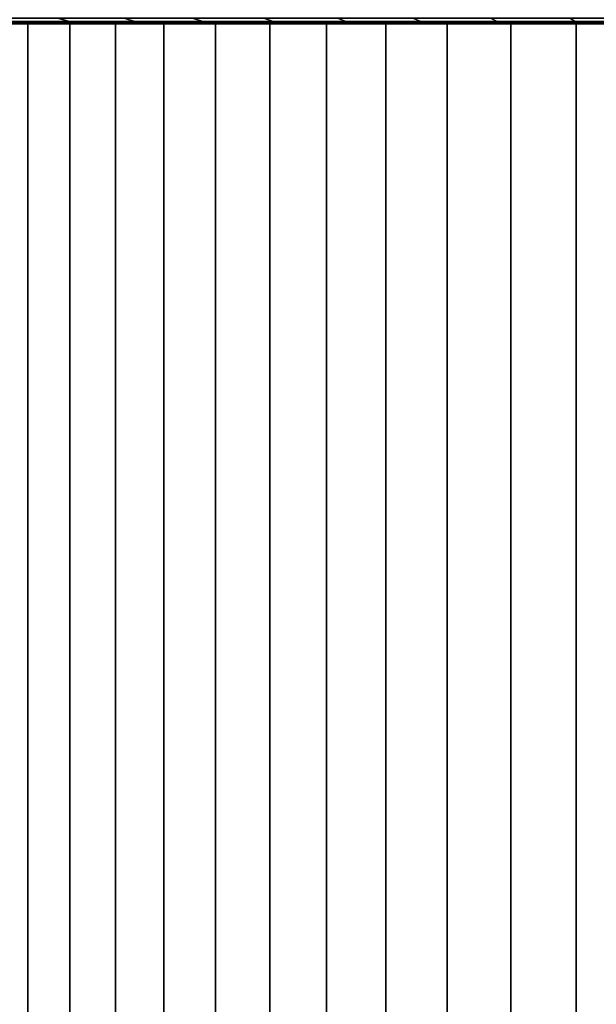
# Model space of a CAD drawing. Header units: metres. Extents: x -109 to 109, y -100 to 58.
# Tile 603 of 642: x 65.69 to 71.65, y 37.67 to 47.84. Entities that reach past the tile are written whole.
import ezdxf

# ---------------------------------------------------------------- set-up
doc = ezdxf.new("R2010")
doc.units = ezdxf.units.M
doc.layers.add('solid_21_062_100_XXX', color=7, linetype='CONTINUOUS')

msp = doc.modelspace()

# ---------------------------------------------------------------- linework, layer by layer
at = {"layer": 'solid_21_062_100_XXX'}
for points in [[(65.42308, 47.861267, -11.998956), (66.077393, 47.861267, -12.571487), (66.200356, 47.827278, -12.423173), (65.553764, 47.827278, -11.857396)], [(66.077393, 47.861267, 12.571487), (65.42308, 47.861267, 11.998956), (65.553764, 47.827278, 11.857396), (66.200356, 47.827278, 12.423173)], [(65.553764, 47.827278, -11.857396), (66.200356, 47.827278, -12.423173), (66.324532, 47.80682, -12.273395), (65.685738, 47.80682, -11.714438)], [(66.200356, 47.827278, 12.423173), (65.553764, 47.827278, 11.857396), (65.685738, 47.80682, 11.714438), (66.324532, 47.80682, 12.273395)], [(66.077393, 47.861267, -12.571487), (66.761246, 47.861267, -13.108383), (66.876137, 47.827278, -12.953735), (66.200356, 47.827278, -12.423173)], [(66.761246, 47.861267, 13.108383), (66.077393, 47.861267, 12.571487), (66.200356, 47.827278, 12.423173), (66.876137, 47.827278, 12.953735)], [(66.200356, 47.827278, -12.423173), (66.876137, 47.827278, -12.953735), (66.992172, 47.80682, -12.79756), (66.324532, 47.80682, -12.273395)], [(66.876137, 47.827278, 12.953735), (66.200356, 47.827278, 12.423173), (66.324532, 47.80682, 12.273395), (66.992172, 47.80682, 12.79756)], [(66.761246, 47.861267, -13.108383), (67.472702, 47.861267, -13.608123), (67.579208, 47.827278, -13.447578), (66.876137, 47.827278, -12.953735)], [(67.472702, 47.861267, 13.608123), (66.761246, 47.861267, 13.108383), (66.876137, 47.827278, 12.953735), (67.579208, 47.827278, 13.447578)], [(66.876137, 47.827278, -12.953735), (67.579208, 47.827278, -13.447578), (67.68676, 47.80682, -13.285449), (66.992172, 47.80682, -12.79756)], [(67.579208, 47.827278, 13.447578), (66.876137, 47.827278, 12.953735), (66.992172, 47.80682, 12.79756), (67.68676, 47.80682, 13.285449)], [(67.472702, 47.861267, -13.608123), (68.209755, 47.861267, -14.069288), (68.307556, 47.827278, -13.903304), (67.579208, 47.827278, -13.447578)], [(68.209755, 47.861267, 14.069288), (67.472702, 47.861267, 13.608123), (67.579208, 47.827278, 13.447578), (68.307556, 47.827278, 13.903304)], [(67.579208, 47.827278, -13.447578), (68.307556, 47.827278, -13.903304), (68.406326, 47.80682, -13.73568), (67.68676, 47.80682, -13.285449)], [(68.307556, 47.827278, 13.903304), (67.579208, 47.827278, 13.447578), (67.68676, 47.80682, 13.285449), (68.406326, 47.80682, 13.73568)], [(68.209755, 47.861267, -14.069288), (68.970299, 47.861267, -14.490573), (69.059135, 47.827278, -14.319618), (68.307556, 47.827278, -13.903304)], [(68.970299, 47.861267, 14.490573), (68.209755, 47.861267, 14.069288), (68.307556, 47.827278, 13.903304), (69.059135, 47.827278, 14.319618)], [(68.307556, 47.827278, -13.903304), (69.059135, 47.827278, -14.319618), (69.148842, 47.80682, -14.146975), (68.406326, 47.80682, -13.73568)], [(69.059135, 47.827278, 14.319618), (68.307556, 47.827278, 13.903304), (68.406326, 47.80682, 13.73568), (69.148842, 47.80682, 14.146975)], [(68.970299, 47.861267, -14.490573), (69.75219, 47.861267, -14.870782), (69.831802, 47.827278, -14.695342), (69.059135, 47.827278, -14.319618)], [(69.75219, 47.861267, 14.870782), (68.970299, 47.861267, 14.490573), (69.059135, 47.827278, 14.319618), (69.831802, 47.827278, 14.695342)], [(69.059135, 47.827278, -14.319618), (69.831802, 47.827278, -14.695342), (69.912193, 47.80682, -14.518168), (69.148842, 47.80682, -14.146975)], [(69.831802, 47.827278, 14.695342), (69.059135, 47.827278, 14.319618), (69.148842, 47.80682, 14.146975), (69.912193, 47.80682, 14.518168)], [(69.75219, 47.861267, -14.870782), (70.553215, 47.861267, -15.208838), (70.623367, 47.827278, -15.02941), (69.831802, 47.827278, -14.695342)], [(70.553215, 47.861267, 15.208838), (69.75219, 47.861267, 14.870782), (69.831802, 47.827278, 14.695342), (70.623367, 47.827278, 15.02941)], [(69.831802, 47.827278, -14.695342), (70.623367, 47.827278, -15.02941), (70.694221, 47.80682, -14.848209), (69.912193, 47.80682, -14.518168)], [(70.623367, 47.827278, 15.02941), (69.831802, 47.827278, 14.695342), (69.912193, 47.80682, 14.518168), (70.694221, 47.80682, 14.848209)], [(70.553215, 47.861267, -15.208838), (71.371086, 47.861267, -15.503784), (71.431595, 47.827278, -15.320876), (70.623367, 47.827278, -15.02941)], [(71.371086, 47.861267, 15.503784), (70.553215, 47.861267, 15.208838), (70.623367, 47.827278, 15.02941), (71.431595, 47.827278, 15.320876)], [(70.623367, 47.827278, -15.02941), (71.431595, 47.827278, -15.320876), (71.492706, 47.80682, -15.136161), (70.694221, 47.80682, -14.848209)], [(71.431595, 47.827278, 15.320876), (70.623367, 47.827278, 15.02941), (70.694221, 47.80682, 14.848209), (71.492706, 47.80682, 15.136161)], [(71.371086, 47.861267, -15.503784), (72.203499, 47.861267, -15.754783), (72.254189, 47.827278, -15.568913), (71.431595, 47.827278, -15.320876)], [(72.203499, 47.861267, 15.754783), (71.371086, 47.861267, 15.503784), (71.431595, 47.827278, 15.320876), (72.254189, 47.827278, 15.568913)], [(71.431595, 47.827278, -15.320876), (72.254189, 47.827278, -15.568913), (72.305382, 47.80682, -15.381207), (71.492706, 47.80682, -15.136161)], [(72.254189, 47.827278, 15.568913), (71.431595, 47.827278, 15.320876), (71.492706, 47.80682, 15.136161), (72.305382, 47.80682, 15.381207)], [(65.214493, 47.799999, -10.982891), (65.521446, 47.799999, -11.289726), (65.768852, 47.799999, -7.337741), (65.367455, 47.799999, -6.713157)], [(65.214561, 47.799999, 10.982962), (65.367455, 47.799999, 6.713157), (65.768852, 47.799999, 7.337741), (65.521515, 47.799999, 11.289794)], [(65.367455, 47.799999, -6.713157), (65.768852, 47.799999, -7.337741), (65.768867, 28.5, -7.337762), (65.367462, 28.5, -6.713167)], [(65.768852, 47.799999, 7.337741), (65.367455, 47.799999, 6.713157), (65.367462, 28.5, 6.713167), (65.768867, 28.5, 7.337762)], [(65.685738, 47.80682, -11.714438), (65.836792, 47.799999, -11.588037), (65.521446, 47.799999, -11.289726)], [(65.521446, 47.799999, -11.289726), (65.836792, 47.799999, -11.588037), (65.768852, 47.799999, -7.337741)], [(65.685738, 47.80682, 11.714438), (65.521515, 47.799999, 11.289794), (65.836861, 47.799999, 11.588103)], [(65.521515, 47.799999, 11.289794), (65.768852, 47.799999, 7.337741), (66.205261, 47.799999, 7.93841), (65.836861, 47.799999, 11.588103)], [(65.685738, 47.80682, -11.714438), (66.324532, 47.80682, -12.273395), (66.160187, 47.799999, -11.877497), (65.836792, 47.799999, -11.588037)], [(65.685738, 47.80682, 11.714438), (65.836861, 47.799999, 11.588103), (66.160263, 47.799999, 11.877561)], [(66.324532, 47.80682, 12.273395), (65.685738, 47.80682, 11.714438), (66.160263, 47.799999, 11.877561)], [(65.768852, 47.799999, -7.337741), (66.205261, 47.799999, -7.93841), (66.205269, 28.5, -7.938422), (65.768867, 28.5, -7.337762)], [(66.205261, 47.799999, 7.93841), (65.768852, 47.799999, 7.337741), (65.768867, 28.5, 7.337762), (66.205269, 28.5, 7.938422)], [(65.836792, 47.799999, -11.588037), (66.160187, 47.799999, -11.877497), (66.205261, 47.799999, -7.93841), (65.768852, 47.799999, -7.337741)], [(66.160263, 47.799999, 11.877561), (65.836861, 47.799999, 11.588103), (66.205261, 47.799999, 7.93841)], [(66.324532, 47.80682, -12.273395), (66.491447, 47.799999, -12.157939), (66.160187, 47.799999, -11.877497)], [(66.160187, 47.799999, -11.877497), (66.491447, 47.799999, -12.157939), (66.675262, 47.799999, -8.513193), (66.205261, 47.799999, -7.93841)], [(66.324532, 47.80682, 12.273395), (66.160263, 47.799999, 11.877561), (66.491524, 47.799999, 12.158002)], [(66.160263, 47.799999, 11.877561), (66.205261, 47.799999, 7.93841), (66.675262, 47.799999, 8.513193), (66.491524, 47.799999, 12.158002)], [(66.205261, 47.799999, -7.93841), (66.675262, 47.799999, -8.513193), (66.675255, 28.5, -8.513189), (66.205269, 28.5, -7.938422)], [(66.675262, 47.799999, 8.513193), (66.205261, 47.799999, 7.93841), (66.205269, 28.5, 7.938422), (66.675255, 28.5, 8.513189)], [(66.324532, 47.80682, -12.273395), (66.992172, 47.80682, -12.79756), (66.830353, 47.799999, -12.42918), (66.491447, 47.799999, -12.157939)], [(66.324532, 47.80682, 12.273395), (66.491524, 47.799999, 12.158002), (66.830429, 47.799999, 12.429241)], [(66.992172, 47.80682, 12.79756), (66.324532, 47.80682, 12.273395), (66.830429, 47.799999, 12.429241)], [(66.491447, 47.799999, -12.157939), (66.830353, 47.799999, -12.42918), (66.675262, 47.799999, -8.513193)], [(66.491524, 47.799999, 12.158002), (66.675262, 47.799999, 8.513193), (67.177299, 47.799999, 9.060204), (66.830429, 47.799999, 12.429241)], [(66.675262, 47.799999, -8.513193), (67.177299, 47.799999, -9.060204), (67.177284, 28.5, -9.060188), (66.675255, 28.5, -8.513189)], [(67.177299, 47.799999, 9.060204), (66.675262, 47.799999, 8.513193), (66.675255, 28.5, 8.513189), (67.177284, 28.5, 9.060188)], [(66.830353, 47.799999, -12.42918), (67.176552, 47.799999, -12.690939), (67.177299, 47.799999, -9.060204), (66.675262, 47.799999, -8.513193)], [(66.992172, 47.80682, -12.79756), (67.176552, 47.799999, -12.690939), (66.830353, 47.799999, -12.42918)], [(66.992172, 47.80682, 12.79756), (66.830429, 47.799999, 12.429241), (67.176636, 47.799999, 12.690998)], [(67.176636, 47.799999, 12.690998), (66.830429, 47.799999, 12.429241), (67.177299, 47.799999, 9.060204)], [(66.992172, 47.80682, -12.79756), (67.68676, 47.80682, -13.285449), (67.529922, 47.799999, -12.943118), (67.176552, 47.799999, -12.690939)], [(66.992172, 47.80682, 12.79756), (67.176636, 47.799999, 12.690998), (67.529999, 47.799999, 12.943175)], [(67.68676, 47.80682, 13.285449), (66.992172, 47.80682, 12.79756), (67.529999, 47.799999, 12.943175)], [(67.176552, 47.799999, -12.690939), (67.529922, 47.799999, -12.943118), (67.70974, 47.799999, -9.577649), (67.177299, 47.799999, -9.060204)], [(67.176636, 47.799999, 12.690998), (67.177299, 47.799999, 9.060204), (67.70974, 47.799999, 9.577649), (67.529999, 47.799999, 12.943175)], [(67.177299, 47.799999, -9.060204), (67.70974, 47.799999, -9.577649), (67.709724, 28.5, -9.577635), (67.177284, 28.5, -9.060188)], [(67.70974, 47.799999, 9.577649), (67.177299, 47.799999, 9.060204), (67.177284, 28.5, 9.060188), (67.709724, 28.5, 9.577635)], [(67.68676, 47.80682, -13.285449), (67.890068, 47.799999, -13.185435), (67.529922, 47.799999, -12.943118)], [(67.529922, 47.799999, -12.943118), (67.890068, 47.799999, -13.185435), (67.70974, 47.799999, -9.577649)], [(67.68676, 47.80682, 13.285449), (67.529999, 47.799999, 12.943175), (67.890152, 47.799999, 13.185491)], [(67.529999, 47.799999, 12.943175), (67.70974, 47.799999, 9.577649), (68.270828, 47.799999, 10.063836), (67.890152, 47.799999, 13.185491)], [(67.68676, 47.80682, -13.285449), (68.406326, 47.80682, -13.73568), (68.256783, 47.799999, -13.417748), (67.890068, 47.799999, -13.185435)], [(67.68676, 47.80682, 13.285449), (67.890152, 47.799999, 13.185491), (68.256866, 47.799999, 13.417802)], [(68.406326, 47.80682, 13.73568), (67.68676, 47.80682, 13.285449), (68.256866, 47.799999, 13.417802)], [(67.70974, 47.799999, -9.577649), (68.270828, 47.799999, -10.063836), (68.270836, 28.5, -10.063841), (67.709724, 28.5, -9.577635)], [(68.270828, 47.799999, 10.063836), (67.70974, 47.799999, 9.577649), (67.709724, 28.5, 9.577635), (68.270836, 28.5, 10.063841)], [(67.890068, 47.799999, -13.185435), (68.256783, 47.799999, -13.417748), (68.270828, 47.799999, -10.063836), (67.70974, 47.799999, -9.577649)], [(68.256866, 47.799999, 13.417802), (67.890152, 47.799999, 13.185491), (68.270828, 47.799999, 10.063836)], [(68.406326, 47.80682, -13.73568), (68.629791, 47.799999, -13.639885), (68.256783, 47.799999, -13.417748)], [(68.256783, 47.799999, -13.417748), (68.629791, 47.799999, -13.639885), (68.858772, 47.799999, -10.517206), (68.270828, 47.799999, -10.063836)], [(68.406326, 47.80682, 13.73568), (68.256866, 47.799999, 13.417802), (68.629883, 47.799999, 13.639935)], [(68.256866, 47.799999, 13.417802), (68.270828, 47.799999, 10.063836), (68.858772, 47.799999, 10.517206), (68.629883, 47.799999, 13.639935)], [(68.270828, 47.799999, -10.063836), (68.858772, 47.799999, -10.517206), (68.858795, 28.5, -10.51722), (68.270836, 28.5, -10.063841)], [(68.858772, 47.799999, 10.517206), (68.270828, 47.799999, 10.063836), (68.270836, 28.5, 10.063841), (68.858795, 28.5, 10.51722)], [(68.406326, 47.80682, -13.73568), (69.148842, 47.80682, -14.146975), (69.008698, 47.799999, -13.851606), (68.629791, 47.799999, -13.639885)], [(68.406326, 47.80682, 13.73568), (68.629883, 47.799999, 13.639935), (69.008781, 47.799999, 13.851653)], [(69.148842, 47.80682, 14.146975), (68.406326, 47.80682, 13.73568), (69.008781, 47.799999, 13.851653)], [(68.629791, 47.799999, -13.639885), (69.008698, 47.799999, -13.851606), (68.858772, 47.799999, -10.517206)], [(68.629883, 47.799999, 13.639935), (68.858772, 47.799999, 10.517206), (69.471657, 47.799999, 10.936286), (69.008781, 47.799999, 13.851653)], [(68.858772, 47.799999, -10.517206), (69.471657, 47.799999, -10.936286), (69.471672, 28.5, -10.936296), (68.858795, 28.5, -10.51722)], [(69.471657, 47.799999, 10.936286), (68.858772, 47.799999, 10.517206), (68.858795, 28.5, 10.51722), (69.471672, 28.5, 10.936296)], [(69.008698, 47.799999, -13.851606), (69.393333, 47.799999, -14.052827), (69.471657, 47.799999, -10.936286), (68.858772, 47.799999, -10.517206)], [(69.148842, 47.80682, -14.146975), (69.393333, 47.799999, -14.052827), (69.008698, 47.799999, -13.851606)], [(69.148842, 47.80682, 14.146975), (69.008781, 47.799999, 13.851653), (69.393417, 47.799999, 14.052871)], [(69.393417, 47.799999, 14.052871), (69.008781, 47.799999, 13.851653), (69.471657, 47.799999, 10.936286)], [(69.148842, 47.80682, -14.146975), (69.912193, 47.80682, -14.518168), (69.393333, 47.799999, -14.052827)], [(69.148842, 47.80682, 14.146975), (69.393417, 47.799999, 14.052871), (69.783325, 47.799999, 14.243347)], [(69.912193, 47.80682, 14.518168), (69.148842, 47.80682, 14.146975), (69.783325, 47.799999, 14.243347)], [(69.912193, 47.80682, -14.518168), (69.783241, 47.799999, -14.243308), (69.393333, 47.799999, -14.052827)], [(69.393333, 47.799999, -14.052827), (69.783241, 47.799999, -14.243308), (70.107475, 47.799999, -11.319699), (69.471657, 47.799999, -10.936286)], [(69.393417, 47.799999, 14.052871), (69.471657, 47.799999, 10.936286), (70.107475, 47.799999, 11.319699), (69.783325, 47.799999, 14.243347)], [(69.471657, 47.799999, -10.936286), (70.107475, 47.799999, -11.319699), (70.107475, 28.5, -11.319699), (69.471672, 28.5, -10.936296)], [(70.107475, 47.799999, 11.319699), (69.471657, 47.799999, 10.936286), (69.471672, 28.5, 10.936296), (70.107475, 28.5, 11.319699)], [(69.912193, 47.80682, -14.518168), (70.178223, 47.799999, -14.422962), (69.783241, 47.799999, -14.243308)], [(69.783241, 47.799999, -14.243308), (70.178223, 47.799999, -14.422962), (70.107475, 47.799999, -11.319699)], [(69.912193, 47.80682, 14.518168), (69.783325, 47.799999, 14.243347), (70.178307, 47.799999, 14.422998)], [(69.783325, 47.799999, 14.243347), (70.107475, 47.799999, 11.319699), (70.764145, 47.799999, 11.666187), (70.178307, 47.799999, 14.422998)], [(69.912193, 47.80682, -14.518168), (70.694221, 47.80682, -14.848209), (70.178223, 47.799999, -14.422962)], [(69.912193, 47.80682, 14.518168), (70.178307, 47.799999, 14.422998), (70.578079, 47.799999, 14.591693)], [(70.694221, 47.80682, 14.848209), (69.912193, 47.80682, 14.518168), (70.578079, 47.799999, 14.591693)], [(70.107475, 47.799999, -11.319699), (70.764145, 47.799999, -11.666187), (70.764122, 28.5, -11.66618), (70.107475, 28.5, -11.319699)], [(70.764145, 47.799999, 11.666187), (70.107475, 47.799999, 11.319699), (70.107475, 28.5, 11.319699), (70.764122, 28.5, 11.66618)], [(70.178223, 47.799999, -14.422962), (70.577995, 47.799999, -14.59166), (70.764145, 47.799999, -11.666187), (70.107475, 47.799999, -11.319699)], [(70.694221, 47.80682, -14.848209), (70.577995, 47.799999, -14.59166), (70.178223, 47.799999, -14.422962)], [(70.578079, 47.799999, 14.591693), (70.178307, 47.799999, 14.422998), (70.764145, 47.799999, 11.666187)], [(70.694221, 47.80682, -14.848209), (70.982224, 47.799999, -14.749263), (70.577995, 47.799999, -14.59166)], [(70.577995, 47.799999, -14.59166), (70.982224, 47.799999, -14.749263), (70.764145, 47.799999, -11.666187)], [(70.694221, 47.80682, 14.848209), (70.578079, 47.799999, 14.591693), (70.982307, 47.799999, 14.749294)], [(70.578079, 47.799999, 14.591693), (70.764145, 47.799999, 11.666187), (71.439507, 47.799999, 11.974616), (70.982307, 47.799999, 14.749294)], [(70.694221, 47.80682, -14.848209), (71.492706, 47.80682, -15.136161), (70.982224, 47.799999, -14.749263)], [(70.694221, 47.80682, 14.848209), (70.982307, 47.799999, 14.749294), (71.390846, 47.799999, 14.895746)], [(71.492706, 47.80682, 15.136161), (70.694221, 47.80682, 14.848209), (71.390846, 47.799999, 14.895746)], [(70.764145, 47.799999, -11.666187), (71.439507, 47.799999, -11.974616), (71.439491, 28.5, -11.974607), (70.764122, 28.5, -11.66618)], [(71.439507, 47.799999, 11.974616), (70.764145, 47.799999, 11.666187), (70.764122, 28.5, 11.66618), (71.439491, 28.5, 11.974607)], [(70.982224, 47.799999, -14.749263), (71.390762, 47.799999, -14.895717), (71.439507, 47.799999, -11.974616), (70.764145, 47.799999, -11.666187)], [(71.492706, 47.80682, -15.136161), (71.390762, 47.799999, -14.895717), (70.982224, 47.799999, -14.749263)], [(71.390846, 47.799999, 14.895746), (70.982307, 47.799999, 14.749294), (71.439507, 47.799999, 11.974616)], [(71.492706, 47.80682, -15.136161), (71.80323, 47.799999, -15.030868), (71.390762, 47.799999, -14.895717)], [(71.390762, 47.799999, -14.895717), (71.80323, 47.799999, -15.030868), (72.131355, 47.799999, -12.243976), (71.439507, 47.799999, -11.974616)], [(71.492706, 47.80682, 15.136161), (71.390846, 47.799999, 14.895746), (71.803322, 47.799999, 15.030895)], [(71.390846, 47.799999, 14.895746), (71.439507, 47.799999, 11.974616), (72.131355, 47.799999, 12.243976), (71.803322, 47.799999, 15.030895)], [(71.439507, 47.799999, -11.974616), (72.131355, 47.799999, -12.243976), (72.131355, 28.5, -12.243977), (71.439491, 28.5, -11.974607)], [(72.131355, 47.799999, 12.243976), (71.439507, 47.799999, 11.974616), (71.439491, 28.5, 11.974607), (72.131355, 28.5, 12.243977)], [(71.492706, 47.80682, -15.136161), (72.305382, 47.80682, -15.381207), (71.80323, 47.799999, -15.030868)], [(72.305382, 47.80682, 15.381207), (71.492706, 47.80682, 15.136161), (71.803322, 47.799999, 15.030895), (72.219521, 47.799999, 15.154674)]]:
    msp.add_3dface(points, dxfattribs=at)

doc.saveas('drawing.dxf')
